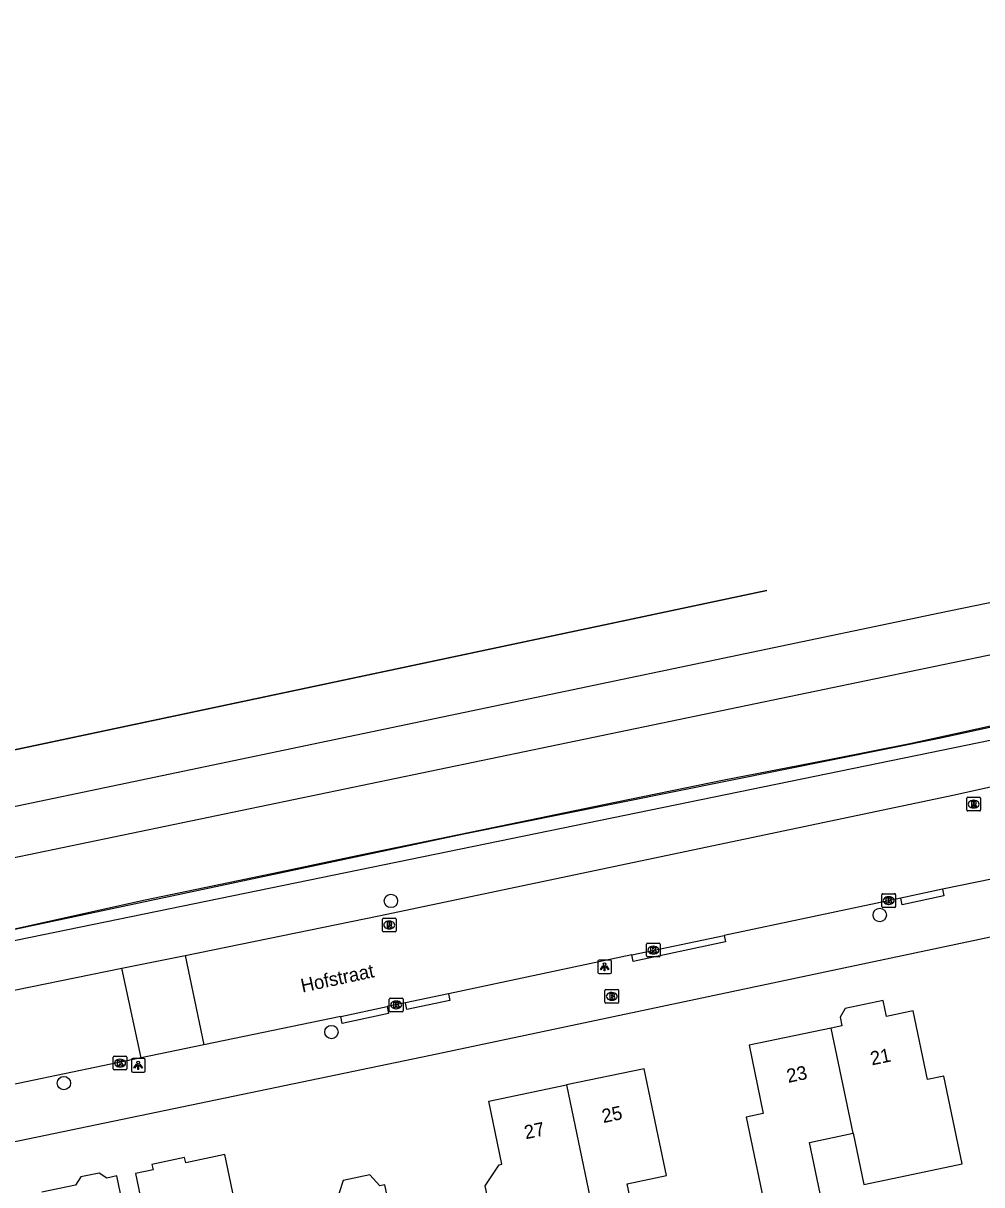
# Model space of a CAD drawing. Extents: x 162990 to 165007, y 383433 to 384336.
# Drawn here: x 164106.7 to 164176.7, y 384166.2 to 384251 of the extents above; entities that cross this region are included whole.
import ezdxf

# ---------------------------------------------------------------- set-up
doc = ezdxf.new("R2010")
doc.units = 0
for name, color, linetype in [('IMGEO_Boom', 7, 'Continuous'), ('IMGEO_Brandkraan', 7, 'Continuous'), ('IMGEO_Geluidsscherm', 7, 'Continuous'), ('IMGEO_Haag', 7, 'Continuous'), ('IMGEO_Hek', 7, 'Continuous'), ('IMGEO_Kolk', 7, 'Continuous'), ('IMGEO_Lichtpunt', 7, 'Continuous'), ('IMGEO_Openbare_ruimte_label', 7, 'Continuous'), ('IMGEO_Pand', 7, 'Continuous'), ('IMGEO_Pand_nummerreeks', 7, 'Continuous'), ('IMGEO_Rijbaan_lokaal_gesloten', 7, 'Continuous'), ('IMGEO_Rijbaan_lokaal_open', 7, 'Continuous'), ('IMGEO_Rioolput', 7, 'Continuous'), ('IMGEO_Spoor', 7, 'Continuous'), ('IMGEO_Spoorbaan_halfverhard', 7, 'Continuous'), ('IMGEO_Voetpad_open', 7, 'Continuous')]:
    doc.layers.add(name, color=color, linetype=linetype)

msp = doc.modelspace()

# ---------------------------------------------------------------- linework, layer by layer
at = {"layer": 'IMGEO_Boom'}
for centre in [(164133.53, 384186.9), (164169.215, 384185.873), (164129.19, 384177.33), (164109.652, 384173.6)]:
    msp.add_circle(centre, 0.489, dxfattribs=at)
at = {"layer": 'IMGEO_Brandkraan'}
for p, q in [((164149.155, 384179.508), (164149.155, 384180.36)), ((164149.23, 384180.434), (164150.082, 384180.434)), ((164149.666, 384179.654), (164149.641, 384179.654)), ((164149.643, 384180.214), (164149.668, 384180.214)), ((164150.156, 384180.36), (164150.156, 384179.508)), ((164150.082, 384179.434), (164149.23, 384179.434))]:
    msp.add_line(p, q, dxfattribs=at)
for points in [[(164149.155, 384179.508), (164149.155, 384180.36)], [(164149.23, 384180.434), (164150.082, 384180.434)], [(164149.503, 384180.134), (164149.503, 384179.734), (164149.716, 384179.734)], [(164149.734, 384180.134), (164149.503, 384180.134)], [(164149.682, 384180.053), (164149.628, 384180.053), (164149.628, 384179.977)], [(164149.628, 384179.977), (164149.681, 384179.977)], [(164149.69, 384179.901), (164149.628, 384179.901), (164149.628, 384179.82)], [(164149.628, 384179.82), (164149.69, 384179.82)], [(164150.156, 384180.36), (164150.156, 384179.508)], [(164150.082, 384179.434), (164149.23, 384179.434)]]:
    msp.add_lwpolyline(points, dxfattribs=at)
for centre, radius, start, end in [((164149.232, 384180.358), 0.0765, 91.55205, 178.44795), ((164149.232, 384180.358), 0.0765, 91.55205, 178.44795), ((164149.683, 384180.015), 0.0379, 267.82845, 90.93552), ((164149.691, 384179.86), 0.0404, 269.87594, 90.50774), ((164149.722, 384179.985), 0.251, 268.66757, 293.53466), ((164149.738, 384179.989), 0.145, 59.4692, 91.53667), ((164149.763, 384180.036), 0.0922, 285.51372, 58.15012), ((164149.768, 384179.844), 0.105, 301.31148, 78.98903), ((164150.08, 384180.358), 0.0765, 1.55205, 88.44795), ((164150.08, 384180.358), 0.0765, 1.55205, 88.44795), ((164149.232, 384179.51), 0.0765, 181.55205, 268.44795), ((164149.232, 384179.51), 0.0765, 181.55205, 268.44795), ((164150.08, 384179.51), 0.0765, 271.55205, 358.44795), ((164150.08, 384179.51), 0.0765, 271.55205, 358.44795)]:
    msp.add_arc(centre, radius, start, end, dxfattribs=at)
for centre, major_axis, ratio, start_param, end_param in [((164149.642, 384179.934), (-0.387, 0.002), 0.722429, 4.712389, 7.853982), ((164149.667, 384179.934), (-0.39, 0.002), 0.717154, 1.570796, 4.712389)]:
    msp.add_ellipse(centre, major_axis=major_axis, ratio=ratio, start_param=start_param, end_param=end_param, dxfattribs=at)
at = {"layer": 'IMGEO_Geluidsscherm'}
msp.add_lwpolyline([(164032.408, 384169.426), (164042.242, 384171.643), (164047.123, 384172.737), (164051.97, 384173.728), (164061.762, 384175.788), (164071.604, 384177.826), (164086.223, 384180.877), (164096.055, 384182.81), (164105.823, 384184.809), (164115.598, 384186.979), (164125.423, 384189.022), (164131.529, 384190.317), (164140.846, 384192.235), (164149.08, 384193.949), (164157.857, 384195.735), (164165.757, 384197.284), (164171.413, 384198.388), (164182.191, 384200.754), (164188.653, 384202.187), (164197.889, 384204.143), (164208.612, 384206.353), (164222.309, 384209.203), (164232.177, 384211.07), (164237.019, 384211.987)], dxfattribs=at)
at = {"layer": 'IMGEO_Haag'}
msp.add_lwpolyline([(163892.562, 384140.484), (163892.745, 384139.603), (163976.433, 384156.982), (164073.867, 384177.406), (164173.737, 384197.907), (164238.498, 384211.23), (164245.279, 384212.748), (164245.015, 384213.611)], dxfattribs=at)
at = {"layer": 'IMGEO_Hek'}
msp.add_lwpolyline([(164160.968, 384209.559), (164097.649, 384196.147), (164064.865, 384189.352)], dxfattribs=at)
at = {"layer": 'IMGEO_Kolk'}
for p, q in [((164169.377, 384186.503), (164169.377, 384187.355)), ((164169.452, 384187.429), (164170.304, 384187.429)), ((164170.378, 384187.355), (164170.378, 384186.503)), ((164170.304, 384186.429), (164169.452, 384186.429)), ((164169.888, 384186.649), (164169.863, 384186.649)), ((164169.865, 384187.209), (164169.89, 384187.209)), ((164152.189, 384182.888), (164152.189, 384183.74)), ((164152.264, 384183.814), (164153.116, 384183.814)), ((164152.7, 384183.034), (164152.675, 384183.034)), ((164152.677, 384183.594), (164152.702, 384183.594)), ((164153.19, 384183.74), (164153.19, 384182.888)), ((164153.116, 384182.814), (164152.264, 384182.814)), ((164133.413, 384178.886), (164133.413, 384179.738)), ((164133.488, 384179.812), (164134.34, 384179.812)), ((164134.414, 384179.738), (164134.414, 384178.886)), ((164134.34, 384178.812), (164133.488, 384178.812)), ((164133.924, 384179.032), (164133.899, 384179.032)), ((164133.901, 384179.592), (164133.926, 384179.592)), ((164113.254, 384174.637), (164113.254, 384175.489)), ((164113.329, 384175.563), (164114.181, 384175.563)), ((164114.255, 384175.489), (164114.255, 384174.637)), ((164114.181, 384174.563), (164113.329, 384174.563)), ((164113.765, 384174.783), (164113.74, 384174.783)), ((164113.742, 384175.343), (164113.767, 384175.343))]:
    msp.add_line(p, q, dxfattribs=at)
for points in [[(164169.377, 384186.503), (164169.377, 384187.355)], [(164169.452, 384187.429), (164170.304, 384187.429)], [(164170.378, 384187.355), (164170.378, 384186.503)], [(164170.304, 384186.429), (164169.452, 384186.429)], [(164169.698, 384187.129), (164169.821, 384187.129), (164169.821, 384186.978), (164169.951, 384187.129), (164170.115, 384187.129), (164169.969, 384186.978), (164170.122, 384186.729), (164169.97, 384186.729), (164169.885, 384186.893), (164169.821, 384186.826), (164169.821, 384186.729), (164169.698, 384186.729), (164169.698, 384187.129)], [(164152.189, 384182.888), (164152.189, 384183.74)], [(164152.264, 384183.814), (164153.116, 384183.814)], [(164152.51, 384183.514), (164152.633, 384183.514), (164152.633, 384183.363), (164152.763, 384183.514), (164152.927, 384183.514), (164152.781, 384183.363), (164152.934, 384183.114), (164152.782, 384183.114), (164152.697, 384183.278), (164152.633, 384183.211), (164152.633, 384183.114), (164152.51, 384183.114), (164152.51, 384183.514)], [(164153.19, 384183.74), (164153.19, 384182.888)], [(164153.116, 384182.814), (164152.264, 384182.814)], [(164133.413, 384178.886), (164133.413, 384179.738)], [(164133.488, 384179.812), (164134.34, 384179.812)], [(164134.414, 384179.738), (164134.414, 384178.886)], [(164134.34, 384178.812), (164133.488, 384178.812)], [(164133.734, 384179.512), (164133.857, 384179.512), (164133.857, 384179.361), (164133.987, 384179.512), (164134.151, 384179.512), (164134.005, 384179.361), (164134.158, 384179.112), (164134.006, 384179.112), (164133.921, 384179.276), (164133.857, 384179.209), (164133.857, 384179.112), (164133.734, 384179.112), (164133.734, 384179.512)], [(164113.254, 384174.637), (164113.254, 384175.489)], [(164113.329, 384175.563), (164114.181, 384175.563)], [(164114.255, 384175.489), (164114.255, 384174.637)], [(164114.181, 384174.563), (164113.329, 384174.563)], [(164113.575, 384175.263), (164113.698, 384175.263), (164113.698, 384175.112), (164113.828, 384175.263), (164113.992, 384175.263), (164113.846, 384175.112), (164113.999, 384174.863), (164113.847, 384174.863), (164113.762, 384175.027), (164113.698, 384174.96), (164113.698, 384174.863), (164113.575, 384174.863), (164113.575, 384175.263)]]:
    msp.add_lwpolyline(points, dxfattribs=at)
for centre, start, end in [((164169.454, 384187.353), 91.55205, 178.44795), ((164169.454, 384187.353), 91.55205, 178.44795), ((164170.302, 384187.353), 1.55205, 88.44795), ((164170.302, 384187.353), 1.55205, 88.44795), ((164169.454, 384186.505), 181.55205, 268.44795), ((164169.454, 384186.505), 181.55205, 268.44795), ((164170.302, 384186.505), 271.55205, 358.44795), ((164170.302, 384186.505), 271.55205, 358.44795), ((164152.266, 384183.738), 91.55205, 178.44795), ((164152.266, 384183.738), 91.55205, 178.44795), ((164153.114, 384183.738), 1.55205, 88.44795), ((164153.114, 384183.738), 1.55205, 88.44795), ((164152.266, 384182.89), 181.55205, 268.44795), ((164152.266, 384182.89), 181.55205, 268.44795), ((164153.114, 384182.89), 271.55205, 358.44795), ((164153.114, 384182.89), 271.55205, 358.44795), ((164133.49, 384179.736), 91.55205, 178.44795), ((164133.49, 384179.736), 91.55205, 178.44795), ((164134.338, 384179.736), 1.55205, 88.44795), ((164134.338, 384179.736), 1.55205, 88.44795), ((164133.49, 384178.888), 181.55205, 268.44795), ((164133.49, 384178.888), 181.55205, 268.44795), ((164134.338, 384178.888), 271.55205, 358.44795), ((164134.338, 384178.888), 271.55205, 358.44795), ((164113.331, 384175.487), 91.55205, 178.44795), ((164113.331, 384175.487), 91.55205, 178.44795), ((164114.179, 384175.487), 1.55205, 88.44795), ((164114.179, 384175.487), 1.55205, 88.44795), ((164113.331, 384174.639), 181.55205, 268.44795), ((164113.331, 384174.639), 181.55205, 268.44795), ((164114.179, 384174.639), 271.55205, 358.44795), ((164114.179, 384174.639), 271.55205, 358.44795)]:
    msp.add_arc(centre, 0.0765, start, end, dxfattribs=at)
for centre, major_axis, ratio, start_param, end_param in [((164169.864, 384186.929), (-0.387, 0.002), 0.722429, 4.712389, 7.853982), ((164169.889, 384186.929), (-0.39, 0.002), 0.717154, 1.570796, 4.712389), ((164152.676, 384183.314), (-0.387, 0.002), 0.722429, 4.712389, 7.853982), ((164152.701, 384183.314), (-0.39, 0.002), 0.717154, 1.570796, 4.712389), ((164133.9, 384179.312), (-0.387, 0.002), 0.722429, 4.712389, 7.853982), ((164133.925, 384179.312), (-0.39, 0.002), 0.717154, 1.570796, 4.712389), ((164113.741, 384175.063), (-0.387, 0.002), 0.722429, 4.712389, 7.853982), ((164113.766, 384175.063), (-0.39, 0.002), 0.717154, 1.570796, 4.712389)]:
    msp.add_ellipse(centre, major_axis=major_axis, ratio=ratio, start_param=start_param, end_param=end_param, dxfattribs=at)
at = {"layer": 'IMGEO_Lichtpunt'}
for p, q in [((164148.633, 384182.493), (164148.633, 384181.686)), ((164148.633, 384182.493), (164148.633, 384181.686)), ((164149.535, 384182.588), (164148.727, 384182.588)), ((164149.535, 384182.588), (164148.727, 384182.588)), ((164149.629, 384181.686), (164149.629, 384182.493)), ((164149.629, 384181.686), (164149.629, 384182.493)), ((164148.727, 384181.592), (164149.535, 384181.592)), ((164148.727, 384181.592), (164149.535, 384181.592)), ((164115.486, 384175.405), (164114.678, 384175.405)), ((164115.486, 384175.405), (164114.678, 384175.405)), ((164114.584, 384175.31), (164114.584, 384174.503)), ((164114.584, 384175.31), (164114.584, 384174.503)), ((164115.58, 384174.503), (164115.58, 384175.31)), ((164115.58, 384174.503), (164115.58, 384175.31)), ((164114.678, 384174.409), (164115.486, 384174.409)), ((164114.678, 384174.409), (164115.486, 384174.409))]:
    msp.add_line(p, q, dxfattribs=at)
for points in [[(164149.007, 384182.157), (164149.046, 384182.129), (164148.858, 384181.867), (164148.82, 384181.894), (164149.007, 384182.157)], [(164149.109, 384182.109), (164149.156, 384182.109), (164149.156, 384181.787), (164149.109, 384181.787), (164149.109, 384182.109)], [(164149.219, 384182.129), (164149.257, 384182.156), (164149.444, 384181.894), (164149.405, 384181.866), (164149.219, 384182.129)], [(164114.958, 384174.974), (164114.997, 384174.946), (164114.809, 384174.684), (164114.771, 384174.711), (164114.958, 384174.974)], [(164115.06, 384174.926), (164115.107, 384174.926), (164115.107, 384174.604), (164115.06, 384174.604), (164115.06, 384174.926)], [(164115.17, 384174.946), (164115.208, 384174.973), (164115.395, 384174.711), (164115.356, 384174.683), (164115.17, 384174.946)]]:
    msp.add_lwpolyline(points, dxfattribs=at)
for centre in [(164149.132, 384182.291), (164115.083, 384175.108)]:
    msp.add_circle(centre, 0.0994, dxfattribs=at)
for centre, start, end in [((164148.727, 384182.493), 90, 180), ((164148.727, 384182.493), 90, 180), ((164149.535, 384182.493), 0, 90), ((164149.535, 384182.493), 0, 90), ((164148.727, 384181.686), 180, 270), ((164148.727, 384181.686), 180, 270), ((164149.535, 384181.686), 270, 0), ((164149.535, 384181.686), 270, 360), ((164114.678, 384175.31), 90, 180), ((164114.678, 384175.31), 90, 180), ((164115.486, 384175.31), 0, 90), ((164115.486, 384175.31), 0, 90), ((164114.678, 384174.503), 180, 270), ((164114.678, 384174.503), 180, 270), ((164115.486, 384174.503), 270, 0), ((164115.486, 384174.503), 270, 360)]:
    msp.add_arc(centre, 0.0946, start, end, dxfattribs=at)
at = {"layer": 'IMGEO_Pand'}
for points in [[(164167.276, 384169.938), (164168.056, 384166.202), (164171.188, 384166.856), (164175.238, 384167.702), (164174.921, 384169.22), (164173.898, 384174.114), (164172.714, 384173.867), (164171.667, 384178.873), (164171.403, 384178.818), (164169.7, 384178.462), (164169.457, 384179.627), (164166.687, 384179.049), (164166.319, 384178.411), (164166.45, 384177.783), (164165.669, 384177.62)], [(164165.669, 384177.62), (164159.675, 384176.367), (164160.716, 384171.387), (164159.458, 384171.124), (164160.481, 384166.23), (164160.803, 384164.691), (164164.87, 384165.541), (164164.09, 384169.272), (164167.276, 384169.938)], [(164167.276, 384169.938), (164165.669, 384177.62)], [(164151.462, 384162.997), (164150.782, 384166.25), (164153.642, 384166.847), (164153.033, 384169.759), (164152.01, 384174.653), (164146.342, 384173.468)], [(164149.176, 384159.914), (164149.048, 384159.887), (164149.549, 384157.486), (164143.795, 384156.284), (164142.257, 384157.29), (164140.416, 384166.1), (164141.422, 384167.638), (164141.638, 384167.683), (164140.676, 384172.284), (164146.342, 384173.468)], [(164146.342, 384173.468), (164149.176, 384159.914)], [(164122.416, 384163.487), (164121.393, 384168.38), (164118.544, 384167.784), (164118.464, 384168.165), (164116.085, 384167.668), (164116.167, 384167.279), (164114.886, 384167.012), (164115.909, 384162.118), (164116.359, 384159.965), (164120.591, 384160.849), (164121.246, 384157.716), (164123.659, 384158.22), (164122.416, 384163.487)], [(164110.905, 384151.895), (164113.439, 384152.425), (164112.32, 384157.78), (164115.274, 384158.398), (164114.536, 384161.927), (164113.513, 384166.821), (164112.791, 384166.67), (164112.234, 384167.034), (164110.901, 384166.756), (164110.501, 384166.144), (164108.043, 384165.63)], [(164128.81, 384156.677), (164134.805, 384157.93), (164134.105, 384161.276), (164133.082, 384166.17), (164132.708, 384166.092), (164131.985, 384166.901), (164130.033, 384166.493), (164129.714, 384165.521), (164129.137, 384165.401), (164129.2, 384165.103), (164125.283, 384164.285), (164126.302, 384159.411), (164126.919, 384156.46), (164125.343, 384156.131), (164126.387, 384151.142), (164129.681, 384151.841), (164129.817, 384151.859), (164128.81, 384156.677)]]:
    msp.add_lwpolyline(points, dxfattribs=at)
at = {"layer": 'IMGEO_Rijbaan_lokaal_gesloten'}
for points in [[(164118.515, 384182.925), (164132.64, 384185.801), (164174.669, 384194.637), (164193.008, 384198.736), (164210.847, 384203.689)], [(164187.396, 384190.533), (164173.805, 384187.749)], [(164173.805, 384187.749), (164170.754, 384187.105)], [(164170.754, 384187.105), (164157.853, 384184.381)], [(164151.108, 384182.957), (164157.853, 384184.381)], [(164151.108, 384182.957), (164137.721, 384180.13)], [(164013.045, 384161.087), (164068.214, 384172.427), (164075.211, 384173.907), (164100.528, 384179.263), (164113.878, 384181.981)], [(164137.721, 384180.13), (164134.588, 384179.467)], [(164129.874, 384178.473), (164133.253, 384179.185)], [(164134.588, 384179.467), (164133.253, 384179.185)], [(164129.874, 384178.473), (164119.87, 384176.388)], [(164115.306, 384175.437), (164090.089, 384170.183)]]:
    msp.add_lwpolyline(points, dxfattribs=at)
at = {"layer": 'IMGEO_Rijbaan_lokaal_open'}
for points in [[(164113.878, 384181.981), (164118.515, 384182.925)], [(164118.515, 384182.925), (164119.87, 384176.388)], [(164115.306, 384175.437), (164113.878, 384181.981)], [(164119.87, 384176.388), (164115.306, 384175.437)]]:
    msp.add_lwpolyline(points, dxfattribs=at)
at = {"layer": 'IMGEO_Rioolput'}
for p, q in [((164175.573, 384193.541), (164175.573, 384194.393)), ((164175.648, 384194.467), (164176.5, 384194.467)), ((164176.061, 384194.247), (164176.086, 384194.247)), ((164176.574, 384194.393), (164176.574, 384193.541)), ((164176.5, 384193.467), (164175.648, 384193.467)), ((164176.084, 384193.687), (164176.059, 384193.687)), ((164132.908, 384184.719), (164132.908, 384185.571)), ((164132.983, 384185.645), (164133.835, 384185.645)), ((164133.909, 384185.571), (164133.909, 384184.719)), ((164133.419, 384184.865), (164133.394, 384184.865)), ((164133.396, 384185.425), (164133.421, 384185.425)), ((164133.835, 384184.645), (164132.983, 384184.645))]:
    msp.add_line(p, q, dxfattribs=at)
for points in [[(164175.573, 384193.541), (164175.573, 384194.393)], [(164175.648, 384194.467), (164176.5, 384194.467)], [(164176.162, 384194.165), (164175.91, 384194.167), (164175.91, 384193.767)], [(164176.088, 384194.086), (164176.034, 384194.086), (164176.034, 384194.005)], [(164176.574, 384194.393), (164176.574, 384193.541)], [(164176.5, 384193.467), (164175.648, 384193.467)], [(164175.91, 384193.767), (164176.034, 384193.767), (164176.034, 384193.929), (164176.045, 384193.929)], [(164176.034, 384194.005), (164176.086, 384194.005)], [(164176.092, 384193.9), (164176.163, 384193.767), (164176.303, 384193.767), (164176.238, 384193.893)], [(164132.908, 384184.719), (164132.908, 384185.571)], [(164132.983, 384185.645), (164133.835, 384185.645)], [(164133.909, 384185.571), (164133.909, 384184.719)], [(164133.497, 384185.343), (164133.245, 384185.345), (164133.245, 384184.945)], [(164133.245, 384184.945), (164133.369, 384184.945), (164133.369, 384185.107), (164133.38, 384185.107)], [(164133.423, 384185.264), (164133.369, 384185.264), (164133.369, 384185.183)], [(164133.369, 384185.183), (164133.421, 384185.183)], [(164133.427, 384185.078), (164133.498, 384184.945), (164133.638, 384184.945), (164133.573, 384185.071)], [(164133.835, 384184.645), (164132.983, 384184.645)]]:
    msp.add_lwpolyline(points, dxfattribs=at)
for centre, radius, start, end in [((164175.65, 384194.391), 0.0765, 91.55205, 178.44795), ((164175.65, 384194.391), 0.0765, 91.55205, 178.44795), ((164176.094, 384193.99), 0.0964, 77.00612, 93.18647), ((164176.108, 384194.047), 0.0378, 276.66336, 79.67722), ((164176.161, 384194.055), 0.109, 350.36119, 89.41601), ((164176.498, 384194.391), 0.0765, 1.55205, 88.44795), ((164176.498, 384194.391), 0.0765, 1.55205, 88.44795), ((164175.65, 384193.543), 0.0765, 181.55205, 268.44795), ((164175.65, 384193.543), 0.0765, 181.55205, 268.44795), ((164176.044, 384193.876), 0.0533, 26.02933, 88.69889), ((164176.07, 384194.194), 0.19, 274.7715, 282.96867), ((164176.159, 384194.055), 0.112, 277.58423, 350.98172), ((164176.143, 384193.84), 0.108, 29.51342, 73.79051), ((164176.498, 384193.543), 0.0765, 271.55205, 358.44795), ((164176.498, 384193.543), 0.0765, 271.55205, 358.44795), ((164132.985, 384185.569), 0.0765, 91.55205, 178.44795), ((164132.985, 384185.569), 0.0765, 91.55205, 178.44795), ((164133.833, 384185.569), 0.0765, 1.55205, 88.44795), ((164133.833, 384185.569), 0.0765, 1.55205, 88.44795), ((164132.985, 384184.721), 0.0765, 181.55205, 268.44795), ((164132.985, 384184.721), 0.0765, 181.55205, 268.44795), ((164133.379, 384185.054), 0.0533, 26.02933, 88.69889), ((164133.405, 384185.372), 0.19, 274.7715, 282.96867), ((164133.429, 384185.168), 0.0964, 77.00612, 93.18647), ((164133.443, 384185.225), 0.0378, 276.66336, 79.67722), ((164133.496, 384185.233), 0.109, 350.36119, 89.41601), ((164133.494, 384185.233), 0.112, 277.58423, 350.98172), ((164133.478, 384185.018), 0.108, 29.51342, 73.79051), ((164133.833, 384184.721), 0.0765, 271.55205, 358.44795), ((164133.833, 384184.721), 0.0765, 271.55205, 358.44795)]:
    msp.add_arc(centre, radius, start, end, dxfattribs=at)
for centre, major_axis, ratio, start_param, end_param in [((164176.06, 384193.967), (-0.387, 0.002), 0.722429, 4.712389, 7.853982), ((164176.085, 384193.967), (-0.39, 0.002), 0.717154, 1.570796, 4.712389), ((164133.395, 384185.145), (-0.387, 0.002), 0.722429, 4.712389, 7.853982), ((164133.42, 384185.145), (-0.39, 0.002), 0.717154, 1.570796, 4.712389)]:
    msp.add_ellipse(centre, major_axis=major_axis, ratio=ratio, start_param=start_param, end_param=end_param, dxfattribs=at)
at = {"layer": 'IMGEO_Spoor'}
for points in [[(164788.231, 384335.773), (164684.182, 384314.23), (164649.743, 384306.978), (164549.034, 384286.117), (164446.504, 384264.637), (164353.435, 384245.24), (164284.243, 384230.902), (164214.646, 384216.358), (164173.585, 384207.909), (164102.605, 384193.066), (164031.754, 384178.409), (163810.752, 384132.353), (163673.071, 384103.86), (163574.904, 384083.455)], [(164789.572, 384332.389), (164775.58, 384329.429), (164644.744, 384302.256), (164570.629, 384286.722), (164345.336, 384239.894), (164220.116, 384213.747), (164092.662, 384187.275), (164071.527, 384182.957), (163942.979, 384156.119), (163900.983, 384147.477), (163806.025, 384127.659), (163575.669, 384079.775)]]:
    msp.add_lwpolyline(points, dxfattribs=at)
at = {"layer": 'IMGEO_Spoorbaan_halfverhard'}
for points in [[(163892.562, 384140.484), (163894.397, 384140.865), (163911.419, 384144.396), (163943.293, 384151.084), (163953.785, 384153.248), (163965.539, 384155.519), (163976.248, 384157.863), (164008.211, 384164.605), (164027.429, 384168.427), (164040.716, 384171.257), (164073.689, 384178.288), (164106.067, 384184.851), (164138.86, 384191.809), (164173.545, 384198.786), (164184.194, 384201.103), (164191.357, 384202.662), (164224.204, 384209.495), (164238.302, 384212.109), (164245.015, 384213.611)], [(164064.865, 384189.352), (164097.649, 384196.147), (164160.958, 384209.557)]]:
    msp.add_lwpolyline(points, dxfattribs=at)
at = {"layer": 'IMGEO_Voetpad_open'}
for points in [[(164035.172, 384154.601), (164077.591, 384163.416), (164136.425, 384175.642), (164181.684, 384185.212), (164230.991, 384195.25), (164245.375, 384198.004)], [(164173.805, 384187.749), (164173.904, 384187.265), (164170.852, 384186.625), (164170.754, 384187.105)], [(164157.853, 384184.381), (164157.949, 384183.915), (164151.204, 384182.491), (164151.108, 384182.957)], [(164137.721, 384180.13), (164137.824, 384179.641), (164134.693, 384178.969), (164134.588, 384179.467)], [(164133.253, 384179.185), (164133.358, 384178.683), (164129.981, 384177.959), (164129.874, 384178.473)]]:
    msp.add_lwpolyline(points, dxfattribs=at)

# ---------------------------------------------------------------- texts
at = {"layer": 'IMGEO_Openbare_ruimte_label'}
msp.add_text('Hofstraat', height=1, rotation=12.11876, dxfattribs=at).set_placement((164127.066, 384180.206))
at = {"layer": 'IMGEO_Pand_nummerreeks'}
for s, rotation, p in [('21', 11.80339, (164168.641, 384174.89)), ('23', 11.80293, (164162.536, 384173.614)), ('25', 11.80866, (164149.04, 384170.681)), ('27', 11.80583, (164143.372, 384169.497))]:
    msp.add_text(s, height=1, rotation=rotation, dxfattribs=at).set_placement(p)

doc.saveas('drawing.dxf')
